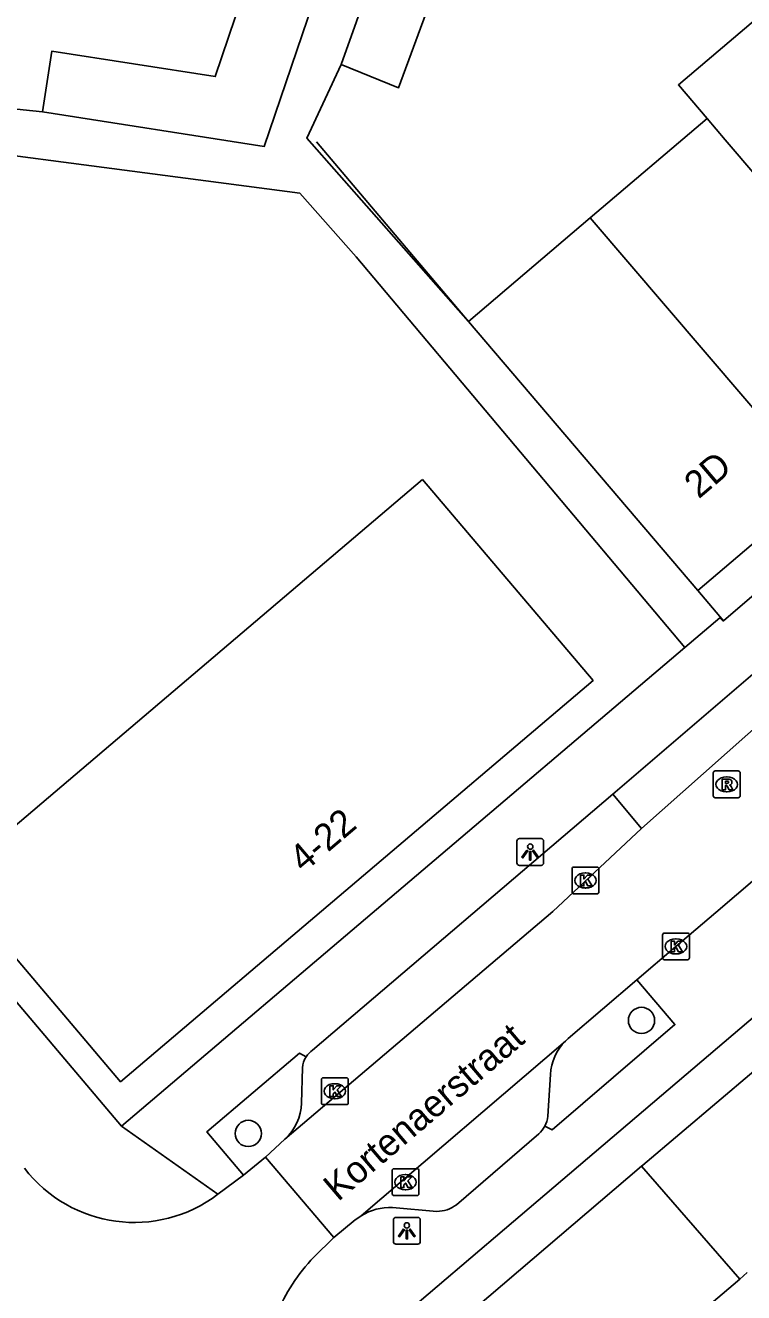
# Model space of a CAD drawing. Extents: x 160379 to 161131, y 383940 to 384849.
# Drawn here: x 160696.06 to 160722.8, y 384722.91 to 384770.1 of the extents above; entities that cross this region are included whole.
import ezdxf

# ---------------------------------------------------------------- set-up
doc = ezdxf.new("R2010")
doc.units = 0
for name, color, linetype in [('IMGEO_Boom', 7, 'Continuous'), ('IMGEO_Hek', 7, 'Continuous'), ('IMGEO_Kolk', 7, 'Continuous'), ('IMGEO_Lichtpunt', 7, 'Continuous'), ('IMGEO_Openbare_ruimte_label', 7, 'Continuous'), ('IMGEO_Pand', 7, 'Continuous'), ('IMGEO_Pand_nummerreeks', 7, 'Continuous'), ('IMGEO_Parkeervlak_open', 7, 'Continuous'), ('IMGEO_Rijbaan_lokaal_open', 7, 'Continuous'), ('IMGEO_Rioolput', 7, 'Continuous'), ('IMGEO_Voetpad_open', 7, 'Continuous')]:
    doc.layers.add(name, color=color, linetype=linetype)

msp = doc.modelspace()

# ---------------------------------------------------------------- linework, layer by layer
at = {"layer": 'IMGEO_Boom'}
for centre in [(160718.998, 384733.048), (160704.36, 384728.84)]:
    msp.add_circle(centre, 0.489, dxfattribs=at)
at = {"layer": 'IMGEO_Hek'}
msp.add_lwpolyline([(160712.556, 384759.071), (160706.897, 384765.762)], dxfattribs=at)
at = {"layer": 'IMGEO_Kolk'}
for p, q in [((160716.411, 384737.833), (160716.411, 384738.685)), ((160716.486, 384738.759), (160717.338, 384738.759)), ((160717.412, 384738.685), (160717.412, 384737.833)), ((160716.899, 384738.539), (160716.924, 384738.539)), ((160717.338, 384737.759), (160716.486, 384737.759)), ((160716.922, 384737.979), (160716.897, 384737.979)), ((160719.854, 384736.303), (160720.706, 384736.303)), ((160719.779, 384735.377), (160719.779, 384736.229)), ((160720.267, 384736.083), (160720.292, 384736.083)), ((160720.78, 384736.229), (160720.78, 384735.377)), ((160720.29, 384735.523), (160720.265, 384735.523)), ((160720.706, 384735.303), (160719.854, 384735.303)), ((160707.08, 384729.988), (160707.08, 384730.84)), ((160707.155, 384730.914), (160708.007, 384730.914)), ((160707.568, 384730.694), (160707.593, 384730.694)), ((160708.081, 384730.84), (160708.081, 384729.988)), ((160708.007, 384729.914), (160707.155, 384729.914)), ((160707.591, 384730.134), (160707.566, 384730.134)), ((160709.712, 384726.601), (160709.712, 384727.453)), ((160709.787, 384727.527), (160710.639, 384727.527)), ((160710.713, 384727.453), (160710.713, 384726.601)), ((160710.2, 384727.307), (160710.225, 384727.307)), ((160710.639, 384726.527), (160709.787, 384726.527)), ((160710.223, 384726.747), (160710.198, 384726.747))]:
    msp.add_line(p, q, dxfattribs=at)
for points in [[(160716.411, 384737.833), (160716.411, 384738.685)], [(160716.486, 384738.759), (160717.338, 384738.759)], [(160717.412, 384738.685), (160717.412, 384737.833)], [(160716.732, 384738.459), (160716.855, 384738.459), (160716.855, 384738.308), (160716.985, 384738.459), (160717.149, 384738.459), (160717.003, 384738.308), (160717.156, 384738.059), (160717.004, 384738.059), (160716.919, 384738.223), (160716.855, 384738.156), (160716.855, 384738.059), (160716.732, 384738.059), (160716.732, 384738.459)], [(160717.338, 384737.759), (160716.486, 384737.759)], [(160719.854, 384736.303), (160720.706, 384736.303)], [(160719.779, 384735.377), (160719.779, 384736.229)], [(160720.1, 384736.003), (160720.223, 384736.003), (160720.223, 384735.852), (160720.353, 384736.003), (160720.517, 384736.003), (160720.371, 384735.852), (160720.524, 384735.603), (160720.372, 384735.603), (160720.287, 384735.767), (160720.223, 384735.7), (160720.223, 384735.603), (160720.1, 384735.603), (160720.1, 384736.003)], [(160720.78, 384736.229), (160720.78, 384735.377)], [(160720.706, 384735.303), (160719.854, 384735.303)], [(160707.08, 384729.988), (160707.08, 384730.84)], [(160707.155, 384730.914), (160708.007, 384730.914)], [(160708.081, 384730.84), (160708.081, 384729.988)], [(160707.401, 384730.614), (160707.524, 384730.614), (160707.524, 384730.463), (160707.654, 384730.614), (160707.818, 384730.614), (160707.672, 384730.463), (160707.825, 384730.214), (160707.673, 384730.214), (160707.588, 384730.378), (160707.524, 384730.311), (160707.524, 384730.214), (160707.401, 384730.214), (160707.401, 384730.614)], [(160708.007, 384729.914), (160707.155, 384729.914)], [(160709.712, 384726.601), (160709.712, 384727.453)], [(160709.787, 384727.527), (160710.639, 384727.527)], [(160710.713, 384727.453), (160710.713, 384726.601)], [(160710.033, 384727.227), (160710.156, 384727.227), (160710.156, 384727.076), (160710.286, 384727.227), (160710.45, 384727.227), (160710.304, 384727.076), (160710.457, 384726.827), (160710.305, 384726.827), (160710.22, 384726.991), (160710.156, 384726.924), (160710.156, 384726.827), (160710.033, 384726.827), (160710.033, 384727.227)], [(160710.639, 384726.527), (160709.787, 384726.527)]]:
    msp.add_lwpolyline(points, dxfattribs=at)
for centre, start, end in [((160716.488, 384738.683), 91.552, 178.448), ((160716.488, 384738.683), 91.552, 178.448), ((160717.336, 384738.683), 1.552, 88.448), ((160717.336, 384738.683), 1.552, 88.448), ((160716.488, 384737.835), 181.552, 268.448), ((160716.488, 384737.835), 181.552, 268.448), ((160717.336, 384737.835), 271.552, 358.448), ((160717.336, 384737.835), 271.552, 358.448), ((160719.856, 384736.227), 91.552, 178.448), ((160719.856, 384736.227), 91.552, 178.448), ((160720.704, 384736.227), 1.552, 88.448), ((160720.704, 384736.227), 1.552, 88.448), ((160719.856, 384735.379), 181.552, 268.448), ((160719.856, 384735.379), 181.552, 268.448), ((160720.704, 384735.379), 271.552, 358.448), ((160720.704, 384735.379), 271.552, 358.448), ((160707.157, 384730.838), 91.552, 178.448), ((160707.157, 384730.838), 91.552, 178.448), ((160708.005, 384730.838), 1.552, 88.448), ((160708.005, 384730.838), 1.552, 88.448), ((160707.157, 384729.99), 181.552, 268.448), ((160707.157, 384729.99), 181.552, 268.448), ((160708.005, 384729.99), 271.552, 358.448), ((160708.005, 384729.99), 271.552, 358.448), ((160709.789, 384727.451), 91.552, 178.448), ((160709.789, 384727.451), 91.552, 178.448), ((160710.637, 384727.451), 1.552, 88.448), ((160710.637, 384727.451), 1.552, 88.448), ((160709.789, 384726.603), 181.552, 268.448), ((160709.789, 384726.603), 181.552, 268.448), ((160710.637, 384726.603), 271.552, 358.448), ((160710.637, 384726.603), 271.552, 358.448)]:
    msp.add_arc(centre, 0.0765, start, end, dxfattribs=at)
for centre, major_axis, ratio, start_param, end_param in [((160716.898, 384738.259), (-0.387, 0.002), 0.722429, 4.712389, 7.853982), ((160716.923, 384738.259), (-0.39, 0.002), 0.717154, 1.570796, 4.712389), ((160720.266, 384735.803), (-0.387, 0.002), 0.722429, 4.712389, 7.853982), ((160720.291, 384735.803), (-0.39, 0.002), 0.717154, 1.570796, 4.712389), ((160707.567, 384730.414), (-0.387, 0.002), 0.722429, 4.712389, 7.853982), ((160707.592, 384730.414), (-0.39, 0.002), 0.717154, 1.570796, 4.712389), ((160710.199, 384727.027), (-0.387, 0.002), 0.722429, 4.712389, 7.853982), ((160710.224, 384727.027), (-0.39, 0.002), 0.717154, 1.570796, 4.712389)]:
    msp.add_ellipse(centre, major_axis=major_axis, ratio=ratio, start_param=start_param, end_param=end_param, dxfattribs=at)
at = {"layer": 'IMGEO_Lichtpunt'}
for p, q in [((160714.357, 384739.724), (160714.357, 384738.917)), ((160714.357, 384739.724), (160714.357, 384738.917)), ((160715.259, 384739.819), (160714.451, 384739.819)), ((160715.259, 384739.819), (160714.451, 384739.819)), ((160715.353, 384738.917), (160715.353, 384739.724)), ((160715.353, 384738.917), (160715.353, 384739.724)), ((160714.451, 384738.823), (160715.259, 384738.823)), ((160714.451, 384738.823), (160715.259, 384738.823)), ((160709.764, 384725.619), (160709.764, 384724.812)), ((160709.764, 384725.619), (160709.764, 384724.812)), ((160710.666, 384725.714), (160709.858, 384725.714)), ((160710.666, 384725.714), (160709.858, 384725.714)), ((160710.76, 384724.812), (160710.76, 384725.619)), ((160710.76, 384724.812), (160710.76, 384725.619)), ((160709.858, 384724.718), (160710.666, 384724.718)), ((160709.858, 384724.718), (160710.666, 384724.718))]:
    msp.add_line(p, q, dxfattribs=at)
for points in [[(160714.731, 384739.388), (160714.77, 384739.36), (160714.582, 384739.098), (160714.544, 384739.125), (160714.731, 384739.388)], [(160714.833, 384739.34), (160714.88, 384739.34), (160714.88, 384739.018), (160714.833, 384739.018), (160714.833, 384739.34)], [(160714.943, 384739.36), (160714.981, 384739.387), (160715.168, 384739.125), (160715.129, 384739.097), (160714.943, 384739.36)], [(160710.138, 384725.283), (160710.177, 384725.255), (160709.989, 384724.993), (160709.951, 384725.02), (160710.138, 384725.283)], [(160710.24, 384725.235), (160710.287, 384725.235), (160710.287, 384724.913), (160710.24, 384724.913), (160710.24, 384725.235)], [(160710.35, 384725.255), (160710.388, 384725.282), (160710.575, 384725.02), (160710.536, 384724.992), (160710.35, 384725.255)]]:
    msp.add_lwpolyline(points, dxfattribs=at)
for centre in [(160714.856, 384739.522), (160710.263, 384725.417)]:
    msp.add_circle(centre, 0.0994, dxfattribs=at)
for centre, start, end in [((160714.451, 384739.724), 90, 180), ((160714.451, 384739.724), 90, 180), ((160715.259, 384739.724), 0, 90), ((160715.259, 384739.724), 0, 90), ((160714.451, 384738.917), 180, 270), ((160714.451, 384738.917), 180, 270), ((160715.259, 384738.917), 270, 0), ((160715.259, 384738.917), 270, 360), ((160709.858, 384725.619), 90, 180), ((160709.858, 384725.619), 90, 180), ((160710.666, 384725.619), 0, 90), ((160710.666, 384725.619), 0, 90), ((160709.858, 384724.812), 180, 270), ((160709.858, 384724.812), 180, 270), ((160710.666, 384724.812), 270, 0), ((160710.666, 384724.812), 270, 360)]:
    msp.add_arc(centre, 0.0946, start, end, dxfattribs=at)
at = {"layer": 'IMGEO_Pand'}
for points in [[(160696.696, 384766.874), (160697.048, 384769.137), (160703.128, 384768.191), (160705.121, 384774.102), (160707.587, 384773.325)], [(160707.587, 384773.325), (160704.952, 384765.59), (160696.696, 384766.874)], [(160707.816, 384768.64), (160708.96, 384771.858)], [(160726.563, 384769.418), (160724.722, 384771.581), (160720.374, 384767.879), (160721.437, 384766.631)], [(160711.158, 384771.051), (160709.952, 384767.775), (160707.816, 384768.64)], [(160717.093, 384762.933), (160721.437, 384766.631)], [(160721.437, 384766.631), (160722.118, 384765.831), (160729.987, 384756.626)], [(160712.556, 384759.071), (160717.093, 384762.933)], [(160725.646, 384752.931), (160717.093, 384762.933)], [(160721.098, 384749.06), (160712.556, 384759.071)], [(160710.846, 384753.185), (160717.196, 384745.708), (160699.604, 384730.766), (160693.256, 384738.246), (160710.846, 384753.185)], [(160725.646, 384752.931), (160721.098, 384749.06)], [(160719, 384727.623), (160719.042, 384727.659), (160725.936, 384733.492)], [(160712.963, 384715.16), (160709.869, 384718.788), (160709.756, 384718.687), (160709.239, 384719.292), (160719, 384727.623)], [(160722.654, 384723.419), (160719, 384727.623)], [(160722.93, 384723.667), (160722.654, 384723.419)], [(160712.963, 384715.16), (160720.367, 384721.47), (160722.654, 384723.419)]]:
    msp.add_lwpolyline(points, dxfattribs=at)
at = {"layer": 'IMGEO_Parkeervlak_open'}
for points in [[(160706.335, 384729.968), (160706.375, 384731.285)], [(160715.513, 384729.478), (160715.605, 384731.036)]]:
    msp.add_lwpolyline(points, dxfattribs=at)
for centre, radius, start, end in [((160717.568, 384730.904), 1.968, 135.5316, 176.143), ((160707.235, 384731.227), 0.862, 147.1308, 176.1671), ((160704.522, 384729.988), 1.813, 311.6105, 359.3788), ((160714.449, 384729.61), 1.072, 332.267, 352.9361)]:
    msp.add_arc(centre, radius, start, end, dxfattribs=at)
at = {"layer": 'IMGEO_Rijbaan_lokaal_open'}
for points in [[(160717.927, 384741.473), (160723.485, 384746.244)], [(160731.944, 384745.767), (160721.762, 384737.062), (160720.28, 384735.803), (160718.829, 384734.562)], [(160724.5, 384745.075), (160718.994, 384740.2)], [(160718.994, 384740.2), (160717.927, 384741.473)], [(160718.994, 384740.2), (160715.7, 384737.108), (160705.726, 384728.632)], [(160718.829, 384734.562), (160716.265, 384732.379)], [(160716.164, 384732.282), (160708.564, 384725.778)], [(160705.726, 384728.632), (160705, 384727.959)], [(160705, 384727.959), (160704.18, 384727.293)], [(160707.541, 384724.965), (160705, 384727.959)], [(160704.18, 384727.293), (160703.226, 384726.576)], [(160708.342, 384725.62), (160707.541, 384724.965)], [(160707.541, 384724.965), (160706.803, 384724.237)]]:
    msp.add_lwpolyline(points, dxfattribs=at)
for centre, radius, start, end in [((160717.403, 384731.093), 1.717, 131.5054, 136.18), ((160700.115, 384730.669), 5.142, 217.3794, 307.2374), ((160709.528, 384724.188), 1.859, 121.2377, 129.6421), ((160711.619, 384719.595), 6.689, 136.058, 158.0562)]:
    msp.add_arc(centre, radius, start, end, dxfattribs=at)
at = {"layer": 'IMGEO_Rioolput'}
for p, q in [((160721.67, 384741.411), (160721.67, 384742.263)), ((160721.745, 384742.337), (160722.597, 384742.337)), ((160722.158, 384742.117), (160722.183, 384742.117)), ((160722.671, 384742.263), (160722.671, 384741.411)), ((160722.181, 384741.557), (160722.156, 384741.557)), ((160722.597, 384741.337), (160721.745, 384741.337))]:
    msp.add_line(p, q, dxfattribs=at)
for points in [[(160721.67, 384741.411), (160721.67, 384742.263)], [(160721.745, 384742.337), (160722.597, 384742.337)], [(160722.259, 384742.035), (160722.007, 384742.037), (160722.007, 384741.637)], [(160722.185, 384741.956), (160722.131, 384741.956), (160722.131, 384741.875)], [(160722.671, 384742.263), (160722.671, 384741.411)], [(160722.007, 384741.637), (160722.131, 384741.637), (160722.131, 384741.799), (160722.142, 384741.799)], [(160722.131, 384741.875), (160722.183, 384741.875)], [(160722.189, 384741.77), (160722.26, 384741.637), (160722.4, 384741.637), (160722.335, 384741.763)], [(160722.597, 384741.337), (160721.745, 384741.337)]]:
    msp.add_lwpolyline(points, dxfattribs=at)
for centre, radius, start, end in [((160721.747, 384742.261), 0.0765, 91.552, 178.448), ((160721.747, 384742.261), 0.0765, 91.552, 178.448), ((160722.191, 384741.86), 0.0964, 77.0061, 93.1865), ((160722.205, 384741.917), 0.0378, 276.6634, 79.6772), ((160722.258, 384741.925), 0.109, 350.3612, 89.416), ((160722.595, 384742.261), 0.0765, 1.552, 88.448), ((160722.595, 384742.261), 0.0765, 1.552, 88.448), ((160722.141, 384741.746), 0.0533, 26.0293, 88.6989), ((160722.167, 384742.064), 0.19, 274.7715, 282.9687), ((160722.256, 384741.925), 0.112, 277.5842, 350.9817), ((160722.24, 384741.71), 0.108, 29.5134, 73.7905), ((160721.747, 384741.413), 0.0765, 181.552, 268.448), ((160721.747, 384741.413), 0.0765, 181.552, 268.448), ((160722.595, 384741.413), 0.0765, 271.552, 358.448), ((160722.595, 384741.413), 0.0765, 271.552, 358.448)]:
    msp.add_arc(centre, radius, start, end, dxfattribs=at)
for centre, major_axis, ratio, start_param, end_param in [((160722.157, 384741.837), (-0.387, 0.002), 0.722429, 4.712389, 7.853982), ((160722.182, 384741.837), (-0.39, 0.002), 0.717154, 1.570796, 4.712389)]:
    msp.add_ellipse(centre, major_axis=major_axis, ratio=ratio, start_param=start_param, end_param=end_param, dxfattribs=at)
at = {"layer": 'IMGEO_Voetpad_open'}
for points in [[(160720.614, 384746.931), (160708.374, 384761.48), (160706.279, 384763.845), (160686.97, 384766.387), (160665.669, 384768.623), (160663.984, 384768.763), (160661.521, 384768.968), (160648.235, 384770.072), (160640.559, 384769.49)], [(160670.75, 384769.575), (160696.696, 384766.874)], [(160707.816, 384768.64), (160706.54, 384765.897), (160712.556, 384759.071)], [(160722.045, 384747.922), (160736.526, 384760.339), (160740.025, 384763.323)], [(160721.098, 384749.06), (160722.045, 384747.922)], [(160720.614, 384746.931), (160721.911, 384748.033), (160722.043, 384747.92), (160722.045, 384747.922)], [(160699.643, 384729.116), (160720.614, 384746.931)], [(160690.265, 384741.752), (160691.729, 384740.036), (160690.984, 384739.329), (160699.643, 384729.116)], [(160706.755, 384731.946), (160717.927, 384741.473)], [(160729.878, 384736.884), (160729.01, 384738.039), (160724.996, 384734.726), (160721.238, 384731.526), (160717.571, 384728.403), (160713.903, 384725.28), (160710.143, 384722.078), (160708.357, 384720.551), (160707.54, 384719.853)], [(160718.829, 384734.562), (160720.244, 384732.893), (160715.672, 384728.976), (160715.398, 384729.111)], [(160704.18, 384727.293), (160702.821, 384728.902), (160706.263, 384731.825), (160706.511, 384731.695)], [(160703.226, 384726.576), (160699.643, 384729.116)], [(160715.176, 384728.824), (160712.11, 384726.184)], [(160711.374, 384725.94), (160709.73, 384726.082)]]:
    msp.add_lwpolyline(points, dxfattribs=at)
for centre, radius, start, end in [((160707.236, 384731.235), 0.858, 124.0444, 147.576), ((160714.443, 384729.621), 1.083, 312.6335, 331.9213), ((160709.645, 384724.019), 2.065, 87.6486, 121.5772), ((160711.382, 384727.149), 1.209, 269.6417, 307.0412)]:
    msp.add_arc(centre, radius, start, end, dxfattribs=at)

# ---------------------------------------------------------------- texts
at = {"layer": 'IMGEO_Openbare_ruimte_label'}
msp.add_text('Kortenaerstraat', height=1, rotation=40.4584, dxfattribs=at).set_placement((160707.7, 384726.28))
at = {"layer": 'IMGEO_Pand_nummerreeks'}
for s, rotation, p in [('2D', 40.4496, (160721.129, 384752.444)), ('4-22', 40.342, (160706.42, 384738.523))]:
    msp.add_text(s, height=1, rotation=rotation, dxfattribs=at).set_placement(p)

doc.saveas('drawing.dxf')
